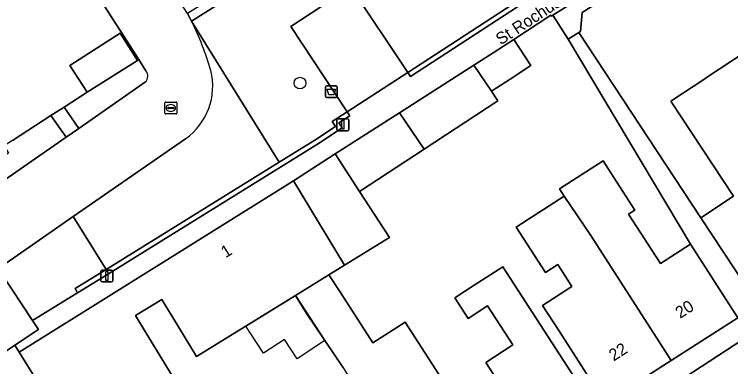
# Model space of a CAD drawing. Extents: x 161798 to 162385, y 382315 to 382833.
# Drawn here: x 162038.7 to 162098.6, y 382598.4 to 382627.8 of the extents above; entities that cross this region are included whole.
import ezdxf

# ---------------------------------------------------------------- set-up
doc = ezdxf.new("R2010")
doc.units = 0
for name, color, linetype in [('IMGEO_Afvalbak', 7, 'Continuous'), ('IMGEO_Boom', 7, 'Continuous'), ('IMGEO_Erf', 7, 'Continuous'), ('IMGEO_Grasland_overig', 7, 'Continuous'), ('IMGEO_Groenvoorziening', 7, 'Continuous'), ('IMGEO_Haag', 7, 'Continuous'), ('IMGEO_Kolk', 7, 'Continuous'), ('IMGEO_Lichtmast', 7, 'Continuous'), ('IMGEO_Openbare_ruimte_label', 7, 'Continuous'), ('IMGEO_Pand', 7, 'Continuous'), ('IMGEO_Pand_nummerreeks', 7, 'Continuous'), ('IMGEO_Pand_vergunning_verleend', 7, 'Continuous'), ('IMGEO_Parkeervlak_open', 7, 'Continuous'), ('IMGEO_Rijbaan_lokaal_open', 7, 'Continuous'), ('IMGEO_Voetpad_open', 7, 'Continuous')]:
    doc.layers.add(name, color=color, linetype=linetype)

msp = doc.modelspace()

# ---------------------------------------------------------------- linework, layer by layer
at = {"layer": 'IMGEO_Afvalbak'}
for p, q in [((162064.845, 382621.873), (162065.635, 382621.873)), ((162065.635, 382621.873), (162064.845, 382621.873)), ((162064.745, 382620.973), (162064.745, 382621.773)), ((162064.745, 382621.773), (162064.745, 382620.973)), ((162065.735, 382621.773), (162065.735, 382620.973)), ((162065.735, 382620.973), (162065.735, 382621.773)), ((162065.635, 382620.873), (162064.845, 382620.873)), ((162064.845, 382620.873), (162065.635, 382620.873))]:
    msp.add_line(p, q, dxfattribs=at)
msp.add_lwpolyline([(162064.888, 382621.587), (162065.592, 382621.587), (162065.443, 382621.117), (162065.037, 382621.117), (162064.888, 382621.587)], dxfattribs=at)
for centre, start, end in [((162064.845, 382621.773), 90, 180), ((162064.845, 382621.773), 90, 180), ((162065.635, 382621.773), 0, 90), ((162065.635, 382621.773), 360, 90), ((162064.845, 382620.973), 180, 270), ((162064.845, 382620.973), 180, 270), ((162065.635, 382620.973), 270, 0), ((162065.635, 382620.973), 270, 0)]:
    msp.add_arc(centre, 0.1, start, end, dxfattribs=at)
at = {"layer": 'IMGEO_Boom'}
msp.add_circle((162062.612, 382622.091), 0.489, dxfattribs=at)
at = {"layer": 'IMGEO_Erf'}
for points in [[(162038.559, 382617.282), (162041.785, 382619.378), (162042.883, 382620.082), (162044.823, 382621.326), (162043.353, 382623.574), (162047.566, 382626.266), (162049.021, 382623.989), (162049.126, 382624.056), (162037.386, 382642.326)], [(162098.642, 382637.101), (162090.621, 382632.077), (162091.121, 382631.109), (162086.211, 382627.989), (162086.065, 382626.396), (162085.935, 382626.314), (162096.136, 382610.823), (162098.869, 382612.622), (162093.624, 382620.587), (162096.461, 382622.456), (162096.703, 382622.616), (162099.695, 382624.586)], [(162088.137, 382595.338), (162085.454, 382599.519), (162084.251, 382601.393), (162082.905, 382603.49), (162085.355, 382605.063), (162084.177, 382606.898), (162083.143, 382606.234), (162080.697, 382610.046), (162081.731, 382610.71), (162084.704, 382612.618), (162084.305, 382613.231), (162087.96, 382615.577), (162088.355, 382614.962), (162090.613, 382611.444), (162090.101, 382611.115), (162092.75, 382606.986), (162095.284, 382608.613), (162085.049, 382625.755), (162083.747, 382627.769), (162083.638, 382627.701), (162083.591, 382627.773), (162080.497, 382625.732), (162081.918, 382623.562), (162080.183, 382622.426), (162078.638, 382621.414), (162079.171, 382620.6), (162072.987, 382616.551), (162067.591, 382613.018), (162070.088, 382609.175), (162066.335, 382606.856), (162065.036, 382606.054), (162065.992, 382604.57), (162068.712, 382600.348), (162071.402, 382602.082), (162076.727, 382593.822)], [(162079.935, 382595.957), (162078.151, 382598.714), (162080.418, 382600.181), (162078.303, 382603.447), (162076.676, 382602.394), (162075.555, 382604.126), (162077.182, 382605.179), (162079.574, 382606.727), (162084.597, 382598.965), (162087.309, 382594.774)], [(162066.2, 382598.307), (162063.19, 382602.79), (162062.232, 382604.321), (162053.958, 382599.207), (162051.973, 382602.466), (162051.388, 382603.427), (162051.048, 382603.986), (162048.853, 382602.65), (162049.193, 382602.091), (162052.062, 382597.379)]]:
    msp.add_lwpolyline(points, dxfattribs=at)
at = {"layer": 'IMGEO_Grasland_overig'}
for points in [[(162100.721, 382642.321), (162098.453, 382640.526), (162086.912, 382632.968), (162086.587, 382633.461), (162083.617, 382631.522), (162083.938, 382631.006), (162071.632, 382622.978), (162071.854, 382622.645), (162084.484, 382630.885), (162084.164, 382631.401), (162086.472, 382632.908), (162086.798, 382632.415), (162098.687, 382640.201), (162100.953, 382641.994), (162107.365, 382646.048), (162107.093, 382646.349)], [(162049.39, 382643.077), (162057.419, 382630.57), (162053.217, 382627.917), (162053.546, 382627.275), (162058.865, 382630.636), (162049.788, 382644.621), (162045.462, 382642.006), (162044.511, 382641.395), (162045.145, 382640.409)]]:
    msp.add_lwpolyline(points, close=True, dxfattribs=at)
at = {"layer": 'IMGEO_Groenvoorziening'}
for points in [[(162085.636, 382644.628), (162084.298, 382642.637), (162058.5, 382658.78), (162050.703, 382645.029), (162049.772, 382645.572), (162049.788, 382644.621), (162058.865, 382630.636), (162053.546, 382627.275), (162060.874, 382615.465), (162063.849, 382617.311), (162065.587, 382618.465), (162065.303, 382618.88), (162066.568, 382619.672), (162061.847, 382626.837), (162066.874, 382630.15), (162071.632, 382622.978), (162083.938, 382631.006), (162083.617, 382631.522), (162086.587, 382633.461), (162086.912, 382632.968), (162098.453, 382640.526)], [(162060.874, 382615.465), (162053.546, 382627.275)], [(162049.733, 382623.111), (162049.126, 382624.056), (162049.021, 382623.989), (162044.823, 382621.326), (162042.883, 382620.082), (162044.13, 382618.279), (162049.701, 382622.186)], [(162053.05, 382617.428), (162043.656, 382610.938), (162046.399, 382606.484), (162060.874, 382615.465)]]:
    msp.add_lwpolyline(points, dxfattribs=at)
for points in [[(162086.211, 382627.989), (162091.121, 382631.109), (162090.621, 382632.077), (162083.747, 382627.769), (162085.049, 382625.755), (162085.935, 382626.314), (162086.065, 382626.396)], [(162064.065, 382616.974), (162066.146, 382618.357), (162065.868, 382618.762), (162066.788, 382619.337), (162066.568, 382619.672), (162065.303, 382618.88), (162065.587, 382618.465), (162063.849, 382617.311), (162060.874, 382615.465), (162046.399, 382606.484), (162043.821, 382604.897), (162044.009, 382604.543), (162046.608, 382606.144)], [(162043.048, 382617.569), (162041.785, 382619.378), (162038.559, 382617.282), (162037.876, 382616.839), (162038.237, 382616.236), (162029.039, 382610.271), (162030.121, 382608.598)], [(162044.009, 382604.543), (162043.821, 382604.897), (162046.399, 382606.484), (162043.656, 382610.938), (162037.36, 382606.588), (162037.592, 382606.239), (162040.256, 382602.231)]]:
    msp.add_lwpolyline(points, close=True, dxfattribs=at)
for centre, radius, start, end in [((162030.466, 382615.844), 25.756, 16.4598, 26.34729), ((162049.167, 382622.668), 0.719, 317.9666, 38.07074), ((162049.869, 382621.855), 5.451, 305.70025, 13.6587)]:
    msp.add_arc(centre, radius, start, end, dxfattribs=at)
at = {"layer": 'IMGEO_Haag'}
for points in [[(162098.687, 382640.201), (162100.953, 382641.994), (162107.365, 382646.048), (162107.093, 382646.349), (162100.721, 382642.321), (162098.453, 382640.526), (162086.912, 382632.968), (162086.587, 382633.461), (162083.617, 382631.522), (162083.938, 382631.006), (162071.632, 382622.978), (162071.854, 382622.645), (162084.484, 382630.885), (162084.164, 382631.401), (162086.472, 382632.908), (162086.798, 382632.415)], [(162064.065, 382616.974), (162066.146, 382618.357), (162065.868, 382618.762), (162066.788, 382619.337), (162066.568, 382619.672), (162065.303, 382618.88), (162065.587, 382618.465), (162063.849, 382617.311), (162060.874, 382615.465), (162046.399, 382606.484), (162043.821, 382604.897), (162044.009, 382604.543), (162046.608, 382606.144)]]:
    msp.add_lwpolyline(points, close=True, dxfattribs=at)
at = {"layer": 'IMGEO_Kolk'}
for p, q in [((162051.312, 382619.581), (162051.312, 382620.433)), ((162051.387, 382620.507), (162052.239, 382620.507)), ((162051.614, 382620.05), (162052.012, 382620.05)), ((162051.8, 382620.287), (162051.825, 382620.287)), ((162052.313, 382620.433), (162052.313, 382619.581)), ((162052.239, 382619.507), (162051.387, 382619.507)), ((162051.571, 382620.001), (162051.571, 382620.013)), ((162052.009, 382619.964), (162051.611, 382619.964)), ((162051.823, 382619.727), (162051.798, 382619.727)), ((162052.055, 382620.013), (162052.055, 382620.001))]:
    msp.add_line(p, q, dxfattribs=at)
for points in [[(162051.312, 382619.581), (162051.312, 382620.433)], [(162051.387, 382620.507), (162052.239, 382620.507)], [(162052.313, 382620.433), (162052.313, 382619.581)], [(162052.239, 382619.507), (162051.387, 382619.507)]]:
    msp.add_lwpolyline(points, dxfattribs=at)
for centre, radius, start, end in [((162051.389, 382620.431), 0.0765, 91.55205, 178.44795), ((162051.389, 382620.431), 0.0765, 91.55205, 178.44795), ((162051.611, 382620.01), 0.0403, 85.87752, 175.75265), ((162052.016, 382620.012), 0.0386, 1.73085, 96.63898), ((162052.237, 382620.431), 0.0765, 1.55205, 88.44795), ((162052.237, 382620.431), 0.0765, 1.55205, 88.44795), ((162051.389, 382619.583), 0.0765, 181.55205, 268.44795), ((162051.389, 382619.583), 0.0765, 181.55205, 268.44795), ((162051.608, 382620), 0.0366, 178.93798, 274.71019), ((162052.012, 382620.007), 0.043, 264.86636, 352.45326), ((162052.237, 382619.583), 0.0765, 271.55205, 358.44795), ((162052.237, 382619.583), 0.0765, 271.55205, 358.44795)]:
    msp.add_arc(centre, radius, start, end, dxfattribs=at)
for centre, major_axis, ratio, start_param, end_param in [((162051.799, 382620.007), (-0.387, 0.002), 0.722429, 4.712389, 7.853982), ((162051.824, 382620.007), (-0.39, 0.002), 0.717154, 1.570796, 4.712389)]:
    msp.add_ellipse(centre, major_axis=major_axis, ratio=ratio, start_param=start_param, end_param=end_param, dxfattribs=at)
at = {"layer": 'IMGEO_Lichtmast'}
for p, q in [((162065.705, 382618.208), (162065.705, 382619.008)), ((162065.705, 382619.008), (162065.705, 382618.208)), ((162065.805, 382619.108), (162066.595, 382619.108)), ((162066.595, 382619.108), (162065.805, 382619.108)), ((162066.695, 382619.008), (162066.695, 382618.208)), ((162066.695, 382618.208), (162066.695, 382619.008)), ((162066.595, 382618.108), (162065.805, 382618.108)), ((162065.805, 382618.108), (162066.595, 382618.108)), ((162045.966, 382605.547), (162045.966, 382606.347)), ((162045.966, 382606.347), (162045.966, 382605.547)), ((162046.066, 382606.447), (162046.856, 382606.447)), ((162046.856, 382606.447), (162046.066, 382606.447)), ((162046.956, 382606.347), (162046.956, 382605.547)), ((162046.956, 382605.547), (162046.956, 382606.347)), ((162046.856, 382605.447), (162046.066, 382605.447)), ((162046.066, 382605.447), (162046.856, 382605.447))]:
    msp.add_line(p, q, dxfattribs=at)
for points in [[(162066.125, 382618.983), (162066.275, 382618.983), (162066.275, 382618.233), (162066.125, 382618.233), (162066.125, 382618.983)], [(162046.386, 382606.322), (162046.536, 382606.322), (162046.536, 382605.572), (162046.386, 382605.572), (162046.386, 382606.322)]]:
    msp.add_lwpolyline(points, dxfattribs=at)
for centre, start, end in [((162065.805, 382619.008), 90, 180), ((162065.805, 382619.008), 90, 180), ((162066.595, 382619.008), 0, 90), ((162066.595, 382619.008), 360, 90), ((162065.805, 382618.208), 180, 270), ((162065.805, 382618.208), 180, 270), ((162066.595, 382618.208), 270, 0), ((162066.595, 382618.208), 270, 0), ((162046.066, 382606.347), 90, 180), ((162046.066, 382606.347), 90, 180), ((162046.856, 382606.347), 0, 90), ((162046.856, 382606.347), 360, 90), ((162046.066, 382605.547), 180, 270), ((162046.066, 382605.547), 180, 270), ((162046.856, 382605.547), 270, 0), ((162046.856, 382605.547), 270, 0)]:
    msp.add_arc(centre, 0.1, start, end, dxfattribs=at)
at = {"layer": 'IMGEO_Pand'}
for points in [[(162049.021, 382623.989), (162047.566, 382626.266), (162043.353, 382623.574), (162044.823, 382621.326)], [(162078.638, 382621.414), (162080.183, 382622.426), (162081.918, 382623.562), (162080.497, 382625.732), (162078.763, 382624.621), (162077.142, 382623.583)], [(162107.295, 382618.041), (162105.098, 382616.595), (162100.999, 382622.82), (162100.9, 382622.755), (162099.695, 382624.586), (162096.703, 382622.616), (162096.461, 382622.456), (162093.624, 382620.587), (162098.869, 382612.622), (162096.136, 382610.823), (162100.902, 382603.585), (162112.221, 382611.038)], [(162078.638, 382621.414), (162077.142, 382623.583), (162070.936, 382619.608), (162072.987, 382616.551), (162079.171, 382620.6)], [(162072.987, 382616.551), (162070.936, 382619.608), (162065.551, 382616.158), (162067.591, 382613.018)], [(162067.591, 382613.018), (162065.551, 382616.158), (162062.059, 382613.922), (162066.335, 382606.856), (162070.088, 382609.175)], [(162084.704, 382612.618), (162086.924, 382609.345), (162093.646, 382598.873), (162099.233, 382602.459), (162096.533, 382606.667), (162095.284, 382608.613), (162092.75, 382606.986), (162090.101, 382611.115), (162090.613, 382611.444), (162088.355, 382614.962), (162087.96, 382615.577), (162084.305, 382613.231)], [(162062.232, 382604.321), (162065.036, 382606.054), (162066.335, 382606.856), (162062.059, 382613.922), (162039.136, 382599.565), (162043.668, 382592.27), (162050.255, 382596.28), (162052.062, 382597.379), (162049.193, 382602.091), (162048.853, 382602.65), (162051.048, 382603.986), (162051.388, 382603.427), (162051.973, 382602.466), (162053.958, 382599.207)], [(162084.704, 382612.618), (162081.731, 382610.71), (162080.697, 382610.046), (162083.143, 382606.234), (162084.177, 382606.898), (162085.355, 382605.063), (162082.905, 382603.49), (162084.251, 382601.393), (162085.454, 382599.519), (162088.137, 382595.338), (162093.646, 382598.873), (162086.924, 382609.345)], [(162079.574, 382606.727), (162077.182, 382605.179), (162075.555, 382604.126), (162076.676, 382602.394), (162078.303, 382603.447), (162080.418, 382600.181), (162078.151, 382598.714), (162079.935, 382595.957), (162082.652, 382591.76), (162087.309, 382594.774), (162084.597, 382598.965)], [(162065.036, 382606.054), (162062.232, 382604.321), (162063.19, 382602.79), (162066.2, 382598.307), (162068.266, 382594.971), (162070.512, 382591.487), (162074.18, 382585.997), (162078.179, 382588.575), (162078.387, 382588.709), (162079.316, 382589.308), (162079.543, 382589.454), (162079.436, 382589.619), (162079.228, 382589.942), (162076.727, 382593.822), (162071.402, 382602.082), (162068.712, 382600.348), (162065.992, 382604.57)]]:
    msp.add_lwpolyline(points, close=True, dxfattribs=at)
at = {"layer": 'IMGEO_Pand_vergunning_verleend'}
msp.add_lwpolyline([(162058.095, 382601.764), (162062.232, 382604.321), (162064.695, 382600.549), (162062.369, 382599.03), (162061.319, 382600.638), (162059.575, 382599.499)], close=True, dxfattribs=at)
at = {"layer": 'IMGEO_Parkeervlak_open'}
msp.add_lwpolyline([(162108.41, 382606.351), (162088.725, 382593.485)], dxfattribs=at)
msp.add_lwpolyline([(162033.228, 382603.543), (162036.447, 382598.59), (162038.772, 382600.151), (162040.754, 382601.482), (162040.256, 382602.231), (162037.592, 382606.239)], close=True, dxfattribs=at)
at = {"layer": 'IMGEO_Rijbaan_lokaal_open'}
for points in [[(162036.992, 382643.55), (162037.221, 382642.838), (162037.386, 382642.326), (162049.126, 382624.056), (162049.733, 382623.111)], [(162053.546, 382627.275), (162053.217, 382627.917), (162045.145, 382640.409)], [(162049.701, 382622.186), (162044.13, 382618.279), (162043.048, 382617.569), (162030.121, 382608.598), (162030.21, 382608.441), (162033.228, 382603.543), (162037.592, 382606.239), (162037.36, 382606.588), (162043.656, 382610.938), (162053.05, 382617.428)]]:
    msp.add_lwpolyline(points, dxfattribs=at)
for centre, radius, start, end in [((162030.466, 382615.844), 25.756, 16.4598, 26.34729), ((162049.167, 382622.668), 0.719, 317.9666, 38.07074), ((162049.869, 382621.855), 5.451, 305.70025, 13.6587)]:
    msp.add_arc(centre, radius, start, end, dxfattribs=at)
at = {"layer": 'IMGEO_Voetpad_open'}
for points in [[(162084.484, 382630.885), (162071.854, 382622.645), (162071.632, 382622.978), (162066.568, 382619.672), (162066.788, 382619.337), (162065.868, 382618.762), (162066.146, 382618.357), (162064.065, 382616.974), (162046.608, 382606.144), (162044.009, 382604.543), (162040.256, 382602.231), (162040.754, 382601.482), (162038.772, 382600.151), (162039.136, 382599.565), (162062.059, 382613.922), (162065.551, 382616.158), (162070.936, 382619.608), (162077.142, 382623.583), (162078.763, 382624.621), (162080.497, 382625.732), (162083.591, 382627.773), (162083.638, 382627.701), (162083.747, 382627.769), (162090.621, 382632.077)], [(162052.321, 382571.935), (162056.303, 382574.386), (162054.736, 382574.458), (162047.377, 382586.302), (162045.403, 382589.478), (162043.668, 382592.27), (162039.136, 382599.565), (162038.772, 382600.151), (162036.447, 382598.59), (162033.228, 382603.543), (162030.21, 382608.441)], [(162088.725, 382593.485), (162108.41, 382606.351)], [(162099.233, 382602.459), (162093.646, 382598.873), (162088.137, 382595.338), (162087.309, 382594.774), (162082.652, 382591.76), (162079.436, 382589.619), (162079.543, 382589.454), (162079.316, 382589.308), (162078.387, 382588.709), (162078.179, 382588.575), (162074.18, 382585.997), (162070.796, 382583.816), (162065.722, 382580.545), (162064.359, 382579.848), (162060.332, 382577.294), (162060.491, 382577.043), (162056.303, 382574.386), (162052.321, 382571.935)]]:
    msp.add_lwpolyline(points, dxfattribs=at)
for points in [[(162066.874, 382630.15), (162061.847, 382626.837), (162066.568, 382619.672), (162071.632, 382622.978)], [(162085.935, 382626.314), (162085.049, 382625.755), (162095.284, 382608.613), (162096.533, 382606.667), (162099.233, 382602.459), (162100.902, 382603.585), (162096.136, 382610.823)], [(162042.883, 382620.082), (162041.785, 382619.378), (162043.048, 382617.569), (162044.13, 382618.279)]]:
    msp.add_lwpolyline(points, close=True, dxfattribs=at)

# ---------------------------------------------------------------- texts
at = {"layer": 'IMGEO_Openbare_ruimte_label'}
msp.add_text('St Rochushofje', height=1, rotation=33.21354, dxfattribs=at).set_placement((162079.406, 382625.24))
at = {"layer": 'IMGEO_Pand_nummerreeks'}
for s, rotation, p in [('1', 32.05699, (162056.397, 382607.426)), ('20', 32.69297, (162094.406, 382602.354)), ('22', 32.69297, (162088.853, 382598.791))]:
    msp.add_text(s, height=1, rotation=rotation, dxfattribs=at).set_placement(p)

doc.saveas('drawing.dxf')
